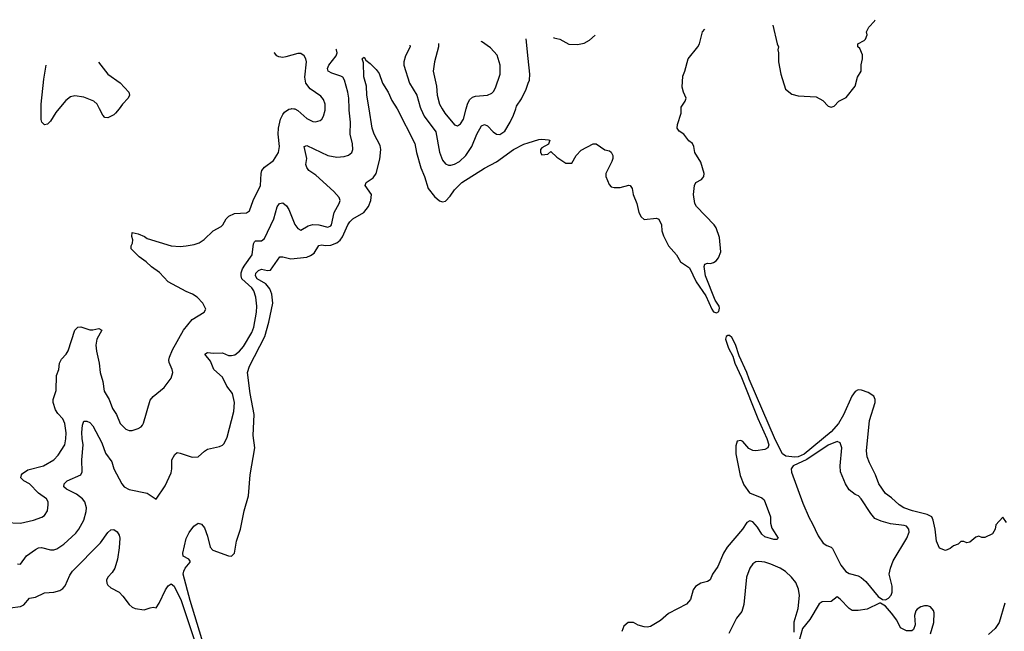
# Model space of a CAD drawing. Header units: inches. Extents: x 1834610 to 2027685, y 642842 to 774116.
# Tile 631 of 632: x 2016624 to 2023159, y 766531 to 770591. Entities that reach past the tile are written whole.
import ezdxf

# ---------------------------------------------------------------- set-up
doc = ezdxf.new("R2010")
doc.units = ezdxf.units.IN
doc.header["$MEASUREMENT"] = 0
for name, color, linetype in [('C0716', 7, 'Continuous'), ('C0717', 7, 'Continuous'), ('C0726', 7, 'Continuous'), ('C0727', 7, 'Continuous')]:
    doc.layers.add(name, color=color, linetype=linetype)

msp = doc.modelspace()

# ---------------------------------------------------------------- linework, layer by layer
at = {"layer": 'C0716', "color": 5}
for points, elevation in [([(2016530, 767254), (2016630, 767249.2), (2016716, 767270), (2016771.5, 767288.5), (2016790, 767299.5), (2016808.1, 767330), (2016813.5, 767370), (2016812.9, 767390), (2016802, 767410), (2016748.6, 767448.6), (2016690, 767510.9), (2016652, 767530), (2016632.3, 767550), (2016636, 767570), (2016642.4, 767577.6), (2016677.4, 767602.6), (2016782.9, 767630), (2016850, 767670.3), (2016879.8, 767700.2), (2016923.5, 767770), (2016931.3, 767808.7), (2016932.5, 767847.5), (2016924.8, 767910), (2016910, 767941.7), (2016877, 767977), (2016861.7, 768001.7), (2016846, 768050), (2016846.8, 768070), (2016865.9, 768130), (2016867.7, 768230), (2016884.4, 768270), (2016889.2, 768310.8), (2016901.9, 768338.1), (2016932.2, 768370), (2016947.2, 768392.8), (2016990, 768530.4), (2017010, 768550.4), (2017030, 768552.2), (2017090, 768532.7), (2017110, 768531.6), (2017150, 768540.2), (2017170, 768530.4), (2017136.2, 768470), (2017128.9, 768430), (2017133.6, 768390), (2017152.1, 768310), (2017158.5, 768250), (2017176.8, 768190), (2017185.5, 768125.5), (2017217.6, 768070), (2017240.9, 768010), (2017267, 767970), (2017292.2, 767910), (2017330, 767872.4), (2017350, 767864.4), (2017370, 767864.4), (2017410, 767876.3), (2017430, 767887.7), (2017439.7, 767900.2), (2017447, 767913), (2017490, 768064.9), (2017510, 768090.5), (2017584, 768150), (2017629.4, 768210.6), (2017640.9, 768250), (2017637, 768270), (2017616.3, 768316.3), (2017613.3, 768330), (2017618.3, 768350), (2017639.6, 768400.4), (2017711.8, 768530), (2017770, 768601.6), (2017849.2, 768650), (2017859.3, 768670), (2017839.5, 768710), (2017802.9, 768750), (2017772, 768770), (2017730, 768786.8), (2017610, 768850.9), (2017553.4, 768913.4), (2017499.2, 768950), (2017464.4, 768984.4), (2017416.5, 769016.5), (2017370, 769063.6), (2017364.7, 769070), (2017363.5, 769090), (2017372.1, 769107.8), (2017374.8, 769130), (2017368.6, 769151.4), (2017370, 769177.3), (2017409.7, 769170.3), (2017452.8, 769152.8), (2017470, 769139.5), (2017630, 769089), (2017690, 769085.8), (2017730, 769089.1), (2017782.4, 769097.6), (2017814.5, 769110), (2017848.6, 769131.4), (2017909.5, 769190), (2017961.8, 769218.2), (2017973.3, 769230), (2017995.1, 769270), (2018012.7, 769287.3), (2018050, 769303.5), (2018130, 769308.9), (2018150, 769323), (2018175.1, 769390), (2018222.7, 769490), (2018227.6, 769570), (2018232.6, 769590), (2018249.1, 769610.9), (2018310, 769656.5), (2018341.8, 769710), (2018348.1, 769750), (2018339, 769830), (2018342.9, 769870), (2018356.5, 769930), (2018370, 769962.4), (2018382.1, 769977.8), (2018410, 769996.5), (2018425.3, 770000)], 280), ([(2016610, 766979), (2016630, 766976.2), (2016670, 767032.9), (2016730, 767074.6), (2016750, 767084.9), (2016770, 767086.5), (2016830, 767071.7), (2016850, 767071.7), (2016870, 767079), (2016917.2, 767110), (2016996.4, 767183.6), (2017016.4, 767210), (2017049.8, 767270), (2017066.6, 767326.6), (2017068.6, 767350), (2017056.1, 767390), (2017040.4, 767410), (2017001, 767441), (2016934.4, 767474.4), (2016918, 767490), (2016918.9, 767510), (2016940.5, 767530), (2017029.7, 767570), (2017040.2, 767590), (2017035.8, 767670), (2017046.6, 767770), (2017038.2, 767810), (2017035.8, 767850), (2017040.5, 767899.5), (2017050, 767926), (2017070, 767926.8), (2017090, 767916.3), (2017110, 767894.9), (2017170, 767782.4), (2017194.7, 767714.7), (2017235.5, 767655.5), (2017250.3, 767610), (2017302.9, 767510), (2017318.5, 767490), (2017350, 767472), (2017470, 767449.1), (2017530, 767407.3), (2017590, 767496), (2017630, 767584), (2017635.3, 767610), (2017633.6, 767670), (2017654.5, 767705.5), (2017670, 767717), (2017690, 767714.6), (2017770, 767687.2), (2017810, 767688.5), (2017850, 767728), (2017870, 767739.1), (2017950, 767757.3), (2017970, 767766.8), (2017981.5, 767778.5), (2018001.2, 767818.8), (2018046.6, 767990), (2018049.5, 768050), (2018037.4, 768110), (2017998.9, 768158.9), (2017970, 768218.7), (2017914, 768270), (2017890, 768323.6), (2017852.3, 768370), (2017870, 768381.3), (2017910, 768376.5), (2017970, 768378.8), (2018010, 768362.8), (2018030, 768361.8), (2018052.8, 768367.2), (2018083.5, 768390), (2018110, 768422.6), (2018164.6, 768515.4), (2018177.8, 768550), (2018196.1, 768650), (2018198.1, 768690), (2018192.2, 768750), (2018178.9, 768790), (2018164.1, 768810), (2018099.4, 768870), (2018093.4, 768890), (2018094.7, 768910), (2018103.6, 768936.4), (2018118.6, 768961.4), (2018167.5, 769030), (2018177.3, 769102.7), (2018183, 769117), (2018190, 769122.7), (2018230, 769123.6), (2018250, 769138.9), (2018311.8, 769270), (2018332.2, 769347.8), (2018348.4, 769371.6), (2018370, 769374.3), (2018394.9, 769354.9), (2018411, 769330), (2018450, 769230.4), (2018470, 769204.4), (2018490, 769194), (2018538.3, 769221.7), (2018570, 769231.7), (2018609.2, 769229.2), (2018670, 769212.8), (2018690, 769222.3), (2018694.8, 769230), (2018711.2, 769310), (2018744.5, 769370), (2018751.1, 769390), (2018745.3, 769410), (2018709.9, 769449.9), (2018590, 769559.8), (2018543.8, 769590), (2018530.8, 769610), (2018524.5, 769630), (2018530.7, 769670), (2018512.7, 769750), (2018530, 769755.5), (2018670, 769688.5), (2018730, 769678.8), (2018777.4, 769682.6), (2018807.8, 769692.2), (2018828, 769710), (2018834.5, 769730), (2018832.2, 769767.8), (2018818.2, 769830), (2018821, 769910), (2018811, 769990), (2018810.7, 770000)], 260), ([(2016884.6, 770000), (2016864.5, 769975.5), (2016830, 769917.4), (2016810, 769896.3), (2016790, 769891.8), (2016771.8, 769910), (2016767.9, 769928), (2016767.9, 770000)], 280), ([(2017283.8, 770000), (2017261.1, 769970), (2017250, 769959.7), (2017210, 769940.4), (2017190, 769942.4), (2017177, 769957), (2017154.4, 770000)], 280), ([(2017849.4, 766430), (2017755.6, 766735.6), (2017709.9, 766910), (2017713.1, 766930), (2017722.6, 766950), (2017756.8, 766990), (2017756.1, 766996.1), (2017747.3, 767010), (2017710, 767029.8), (2017707.6, 767050), (2017730, 767147.3), (2017750, 767188), (2017779.5, 767230), (2017810, 767248), (2017830, 767242), (2017850, 767218.8), (2017870, 767162.8), (2017887.6, 767090), (2017906, 767070), (2018010, 767032.8), (2018030, 767030.2), (2018050, 767050.4), (2018062.5, 767130), (2018089.9, 767210.1), (2018114.2, 767330), (2018143.6, 767430), (2018154.9, 767570), (2018184.6, 767750), (2018173.6, 767830), (2018181.3, 767970), (2018153.5, 768110), (2018137.1, 768250), (2018150.4, 768290), (2018251.2, 768488.8), (2018277.5, 768582.5), (2018303.9, 768710), (2018298, 768770), (2018284, 768804), (2018257.1, 768837.1), (2018201.4, 768870), (2018188.4, 768890), (2018191.7, 768908.3), (2018210, 768926.7), (2018230, 768934.3), (2018270, 768926.4), (2018290, 768929.2), (2018350, 769015.8), (2018370, 769016.5), (2018423.5, 769003.5), (2018530, 769015.6), (2018555, 769025), (2018578, 769042), (2018610, 769092.2), (2018630, 769097.5), (2018652.4, 769092.4), (2018690, 769093.1), (2018730, 769109.1), (2018751.7, 769128.3), (2018767.1, 769150), (2018802.1, 769230), (2018815.3, 769250), (2018834.5, 769270), (2018908.3, 769311.7), (2018938.7, 769350), (2018955.3, 769390), (2018958.6, 769430), (2018917.6, 769490), (2018923.7, 769510), (2018970, 769541.5), (2018989.4, 769570.6), (2019014.7, 769665.3), (2019021.5, 769730), (2019015.8, 769755.8), (2018976.2, 769830), (2018963.2, 769870), (2018943, 770000)], 240), ([(2018444, 770000), (2018450, 769999.5), (2018470, 769988.9), (2018530, 769934.7), (2018570, 769915.2), (2018586.6, 769913.4), (2018618.8, 769921.2), (2018630, 769930.6), (2018641.3, 769950), (2018652.2, 769990), (2018651.9, 770000)], 280), ([(2019128.9, 770000), (2019130, 769998.4), (2019247.8, 769770), (2019257.1, 769710), (2019286.4, 769606.4), (2019310.2, 769550), (2019335.6, 769470), (2019377.1, 769417.1), (2019410, 769389.2), (2019430, 769381.8), (2019450, 769385.8), (2019480.7, 769419.3), (2019510, 769461.3), (2019559.7, 769510), (2019710, 769604.9), (2019790, 769647.2), (2019902.4, 769730), (2019970, 769763.7), (2020000, 769773)], 240), ([(2019286.4, 770000), (2019309.6, 769949.6), (2019385.7, 769845.7), (2019410, 769710.6), (2019430, 769658.9), (2019450, 769634.3), (2019470, 769625.2), (2019485.8, 769625.8), (2019510, 769632.1), (2019544.4, 769650), (2019586, 769690), (2019625.9, 769750), (2019658.5, 769830), (2019690, 769885.8), (2019710, 769894.7), (2019730, 769885.8), (2019766.4, 769846.4), (2019790, 769831.1), (2019810, 769828.8), (2019843.8, 769850), (2019880.7, 769910), (2019902.5, 769957.5), (2019916.6, 770000)], 260), ([(2019428.9, 770000), (2019447, 769970), (2019510, 769892.2), (2019530, 769885.3), (2019550, 769898.7), (2019570, 769930.4), (2019588.3, 770000)], 280), ([(2016490, 766679), (2016630, 766696.9), (2016652.9, 766707.1), (2016690, 766750.4), (2016730, 766758), (2016790, 766786), (2016850, 766791.6), (2016890, 766801.1), (2016910, 766814.4), (2016926.9, 766833.1), (2016956.2, 766903.8), (2016975.8, 766930), (2017161.7, 767118.3), (2017210, 767186.4), (2017230, 767205.5), (2017250, 767207.3), (2017272.2, 767192.2), (2017285.5, 767170), (2017288.4, 767148.4), (2017284.8, 767084.8), (2017274.3, 767010), (2017254.8, 766950), (2017238.4, 766921.6), (2017210.3, 766890), (2017201.2, 766870), (2017202.9, 766850), (2017210, 766837.6), (2017230, 766820.3), (2017284.9, 766790), (2017310, 766764.9), (2017350, 766708.8), (2017370, 766691.4), (2017390, 766683.6), (2017450, 766674), (2017490, 766688), (2017510.4, 766690.4), (2017530, 766686.8), (2017550, 766717.3), (2017592.5, 766807.5), (2017610, 766834), (2017630, 766847.2), (2017650.6, 766830.6), (2017696.2, 766736.2), (2017804.3, 766410)], 240)]:
    msp.add_lwpolyline(points, dxfattribs=dict(at, elevation=elevation))
at = {"layer": 'C0717', "color": 5}
for points, elevation in [([(2019588.3, 770000), (2019596.2, 770030), (2019610, 770058.9), (2019630, 770075.8), (2019650, 770082.4), (2019730, 770090.3), (2019758, 770102), (2019770, 770114.9), (2019781.7, 770138.3), (2019814.4, 770230), (2019813.8, 770290), (2019794.4, 770354.4), (2019750, 770403.5), (2019690, 770445.1), (2019688.7, 770447.7)], 280), ([(2020000, 770332.2), (2019985.7, 770464)], 260), ([(2018810.7, 770000), (2018809.2, 770070), (2018803.2, 770110), (2018779.8, 770190), (2018768.5, 770208.5), (2018756.6, 770216.6), (2018696.8, 770236.8), (2018671.3, 770250), (2018667.2, 770267.2), (2018676.2, 770290), (2018725.3, 770350), (2018730.7, 770370), (2018728.1, 770390), (2018725, 770395)], 260), ([(2019214.6, 770421.8), (2019215.2, 770410), (2019185.6, 770350), (2019173.8, 770310), (2019174, 770290), (2019212.1, 770170), (2019260.2, 770090), (2019281.9, 770010), (2019286.4, 770000)], 260), ([(2019403.6, 770432.1), (2019405.1, 770410), (2019376.8, 770310), (2019368.1, 770250), (2019391.3, 770150), (2019396.1, 770090), (2019410.9, 770030), (2019428.9, 770000)], 280), ([(2018651.9, 770000), (2018650.9, 770030), (2018641.3, 770061.3), (2018623, 770083), (2018551.8, 770131.8), (2018522.6, 770170), (2018516.8, 770210), (2018527.8, 770310), (2018524.5, 770330), (2018513.5, 770350), (2018490, 770365.8), (2018470, 770367.4), (2018390, 770343.6), (2018370, 770340.5), (2018343.8, 770343.8), (2018330, 770350.9), (2018314.6, 770370), (2018313.8, 770372.5)], 280), ([(2018943, 770000), (2018929.1, 770089.1), (2018926.8, 770150), (2018908.4, 770211.6), (2018905.2, 770305.2), (2018898, 770330), (2018903.1, 770336.9), (2018910, 770342), (2018922, 770322), (2018950, 770301), (2018990, 770260.7), (2019010, 770233.4), (2019031.7, 770170), (2019070, 770110.4), (2019093.7, 770053.6), (2019128.9, 770000)], 240), ([(2016767.9, 770000), (2016767.9, 770030), (2016784.7, 770195.3), (2016799.7, 770289.6)], 280), ([(2017148.3, 770308.7), (2017210.2, 770230.2), (2017291.6, 770171.6), (2017348.6, 770110), (2017354, 770090), (2017344.6, 770070), (2017306.5, 770030), (2017283.8, 770000)], 280), ([(2019916.6, 770000), (2019922.4, 770017.6), (2019954.6, 770065.4), (2019986.4, 770130), (2020000, 770169.8)], 260), ([(2017154.4, 770000), (2017138.5, 770030), (2017117.2, 770050), (2017050, 770077), (2016990, 770086.2), (2016961.9, 770078.1), (2016930, 770055.3), (2016884.6, 770000)], 280), ([(2018425.3, 770000), (2018430, 770001.1), (2018444, 770000)], 280)]:
    msp.add_lwpolyline(points, dxfattribs=dict(at, elevation=elevation))
at = {"layer": 'C0726', "color": 5}
for points, elevation in [([(2020000, 769773), (2020070, 769794.9), (2020090, 769798), (2020133.4, 769793.4), (2020142, 769790), (2020134.8, 769765.2), (2020090, 769740.9), (2020080.5, 769730), (2020080.4, 769710), (2020090, 769694), (2020130, 769697.3), (2020150, 769716), (2020190, 769678.8), (2020250, 769638), (2020290, 769638), (2020317.2, 769690), (2020350, 769724.9), (2020430, 769767.7), (2020450, 769767.3), (2020507.9, 769727.9), (2020539.8, 769719.8), (2020550, 769712), (2020561, 769690), (2020560.7, 769670), (2020553.4, 769650), (2020515.5, 769570), (2020515.5, 769550), (2020535.8, 769495.8), (2020550, 769480.7), (2020570, 769477.3), (2020610, 769478), (2020666.8, 769493.2), (2020676, 769490), (2020690.4, 769470.4), (2020697.1, 769430), (2020719.3, 769370), (2020734.4, 769310), (2020750, 769282), (2020770, 769265.5), (2020850, 769274), (2020866.8, 769266.8), (2020884, 769230), (2020886, 769190), (2020896.5, 769156.5), (2020930.7, 769090), (2020982.8, 769030), (2021010, 768982.8), (2021070, 768944.4), (2021114.2, 768850), (2021178.6, 768758.6), (2021217.2, 768670), (2021230, 768652.4), (2021250, 768644.5), (2021265.5, 768654.5), (2021270, 768676.4), (2021266.1, 768690), (2021240.8, 768730), (2021176.4, 768890), (2021167.3, 768952.7), (2021171.2, 768968.8), (2021190, 768975.3), (2021210, 768972), (2021230, 768979), (2021246, 768990), (2021261.7, 769010), (2021276.8, 769050), (2021270, 769144), (2021247.2, 769210), (2021234.5, 769230), (2021117, 769350), (2021105.1, 769370), (2021097, 769430), (2021102.9, 769490), (2021112.7, 769510), (2021150, 769530.4), (2021158.8, 769541.2), (2021164.7, 769550), (2021166.9, 769570), (2021145.6, 769645.6), (2021106, 769710), (2021099, 769750), (2021090, 769768), (2021065.6, 769785.6), (2021031.8, 769831.8), (2021002, 769850), (2020989, 769870), (2020990, 769894), (2021014, 769970), (2021015, 770000)], 240), ([(2023173.2, 767253.2), (2023150, 767288), (2023102.5, 767237.5), (2023098.8, 767210), (2023081, 767179), (2023030, 767154), (2023010, 767154), (2022990, 767162), (2022970, 767155.3), (2022930, 767122), (2022910, 767118), (2022890, 767128), (2022870, 767128), (2022852, 767110), (2022822, 767098), (2022799.8, 767080.2), (2022770, 767068.7), (2022730, 767084), (2022709.5, 767130), (2022700.7, 767210), (2022688.1, 767270), (2022678.4, 767290), (2022646.8, 767306.8), (2022549.3, 767330), (2022492.3, 767350), (2022460.7, 767370), (2022410, 767416.2), (2022370, 767445.1), (2022326.6, 767510), (2022303.5, 767570), (2022264.2, 767650), (2022249.6, 767690), (2022244.4, 767730), (2022265, 767930), (2022301.2, 768050), (2022302.4, 768070), (2022292.9, 768092.9), (2022255.7, 768115.7), (2022212.2, 768132.2), (2022190, 768133.1), (2022170, 768121.9), (2022148.2, 768091.8), (2022091.9, 767968.1), (2022058.3, 767910), (2022010, 767854.7), (2021830, 767707.9), (2021790.8, 767690), (2021770, 767686.4), (2021710, 767692.8), (2021687.3, 767710), (2021640.1, 767800.1), (2021465.5, 768205.5), (2021450.4, 768250), (2021399.9, 768359.9), (2021374.1, 768434.1), (2021350, 768481.6), (2021334.9, 768494.9), (2021324.6, 768495.4), (2021312.9, 768487.1), (2021309.3, 768470), (2021328.3, 768410), (2021357.1, 768357.1), (2021370.6, 768310), (2021415.7, 768215.7), (2021523.9, 767943.9), (2021583.4, 767810), (2021595.5, 767770), (2021589.5, 767750), (2021570, 767738.5), (2021510, 767730.2), (2021490, 767731.7), (2021463.9, 767743.9), (2021424.6, 767790), (2021410, 767798.2), (2021386.1, 767793.9), (2021377.6, 767762.4), (2021377.5, 767710), (2021405.5, 767565.5), (2021430, 767503.1), (2021468.3, 767450), (2021550, 767416.1), (2021564.7, 767404.7), (2021607.8, 767290), (2021608.1, 767248.1), (2021616.5, 767216.5), (2021658.8, 767150), (2021650, 767141.2), (2021630, 767141.6), (2021570, 767159.2), (2021550, 767176.3), (2021522, 767222), (2021490, 767258.5), (2021470, 767265.1), (2021450, 767253.7), (2021420.8, 767210), (2021319.6, 767090), (2021295.6, 767050), (2021258.8, 766961.2), (2021221.6, 766910), (2021206.6, 766873.4), (2021190, 766862), (2021146, 766850), (2021110.4, 766829.6), (2021094.4, 766805.6), (2021076.9, 766743.1), (2021050, 766711.8), (2020930, 766649.2), (2020876.7, 766603.3), (2020810, 766563.7), (2020790, 766559.5), (2020770, 766562), (2020730, 766572.3), (2020698, 766590), (2020662, 766590), (2020634.4, 766565.6), (2020621, 766530)], 240), ([(2021764.5, 766524.5), (2021765.3, 766594.7), (2021790, 766682.8), (2021799, 766770), (2021793.5, 766810), (2021774.7, 766854.7), (2021747.8, 766890), (2021707.9, 766927.8), (2021670.9, 766950.9), (2021610, 766977.8), (2021570, 766991), (2021530, 766995.1), (2021510, 766992.6), (2021490, 766978.9), (2021469.2, 766950), (2021448.6, 766891.4), (2021429.4, 766710), (2021416.5, 766663.5), (2021381, 766619), (2021330, 766517.6)], 260), ([(2022670, 766514.9), (2022690.5, 766589.5), (2022693.6, 766653.6), (2022689.8, 766670), (2022670, 766694.4), (2022650, 766701.4), (2022630, 766701), (2022605.7, 766694.3), (2022581.9, 766678.1), (2022572.7, 766667.3), (2022563.5, 766636.5), (2022566.6, 766573.4), (2022557.1, 766542.9), (2022546.1, 766533.9), (2022510, 766534.2), (2022470, 766554.7), (2022446, 766606), (2022410, 766651.8), (2022370, 766699), (2022338, 766718), (2022330, 766719), (2022250, 766678.9), (2022189.7, 766669.7), (2022150, 766669.6), (2022130, 766681.6), (2022070, 766745.1), (2022050, 766759.3), (2022010.3, 766729.7), (2021950, 766726), (2021930, 766714), (2021869.3, 766610), (2021820.2, 766550), (2021796.9, 766470)], 260), ([(2023162.9, 766717.1), (2023124.2, 766590), (2023097.7, 766550), (2023054.9, 766510)], 260)]:
    msp.add_lwpolyline(points, dxfattribs=dict(at, elevation=elevation))
at = {"layer": 'C0726', "color": 5, "elevation": 260}
msp.add_lwpolyline([(2022050, 767790.7), (2021990, 767766.2), (2021847.6, 767672.4), (2021757.9, 767630), (2021745.6, 767610), (2021747.7, 767587.7), (2021822.2, 767382.2), (2021863.8, 767283.8), (2021884.6, 767250), (2021924.7, 767164.7), (2021956.5, 767116.5), (2021980.6, 767100.6), (2022010.2, 767090.2), (2022020, 767080), (2022075.3, 766970), (2022107.3, 766927.3), (2022130, 766914), (2022190, 766899.5), (2022210, 766888.5), (2022241, 766861), (2022322, 766762), (2022350, 766742), (2022370, 766741), (2022390, 766750.7), (2022408, 766772), (2022414, 766790), (2022415.3, 766830), (2022396.1, 766910), (2022403, 766950), (2022422, 766998), (2022512.7, 767150), (2022526.9, 767190), (2022526, 767210), (2022509.3, 767229.2), (2022494.6, 767234.5), (2022404.7, 767244.7), (2022341.4, 767261.4), (2022300.7, 767280.7), (2022272.3, 767312.3), (2022210, 767411.1), (2022191.2, 767430), (2022170, 767438.2), (2022129.8, 767470), (2022104.5, 767510), (2022071.4, 767590), (2022069.8, 767630), (2022080.3, 767750), (2022070, 767782)], close=True, dxfattribs=at)
at = {"layer": 'C0727', "color": 5}
for points, elevation in [([(2021622.9, 770553.6), (2021650.7, 770430.7), (2021661, 770410), (2021656, 770390), (2021661, 770370), (2021660.7, 770310), (2021676, 770230), (2021706.8, 770130), (2021750, 770097.3), (2021790, 770084.9), (2021910, 770078.8), (2021955.2, 770055.2), (2021990, 770016), (2022010, 770011), (2022030, 770016), (2022062, 770050), (2022110, 770074), (2022169.5, 770150.5), (2022184.5, 770210), (2022209.4, 770250), (2022209.3, 770290.7), (2022219, 770330), (2022217.2, 770357.2), (2022199.3, 770399.3), (2022188, 770410), (2022188, 770430), (2022230, 770452), (2022239, 770461), (2022248, 770490), (2022244, 770510), (2022259, 770541), (2022298, 770582), (2022301.3, 770590.7)], 240), ([(2021015, 770000), (2021015.3, 770010), (2021042, 770050), (2021048.7, 770070), (2021029.2, 770109.2), (2021022, 770142), (2021024.7, 770215.3), (2021039, 770250), (2021061.2, 770330), (2021125.2, 770410), (2021136, 770430), (2021155.3, 770510), (2021171.2, 770528.9)], 240), ([(2020166.2, 770473.9), (2020170, 770470.4), (2020210, 770461.6), (2020270, 770427.3), (2020327, 770427), (2020370, 770434.9), (2020406.2, 770453.8), (2020443.2, 770489)], 260), ([(2020000, 770169.8), (2020006.9, 770190), (2020011.1, 770230), (2020000, 770332.2)], 260)]:
    msp.add_lwpolyline(points, dxfattribs=dict(at, elevation=elevation))

doc.saveas('drawing.dxf')
